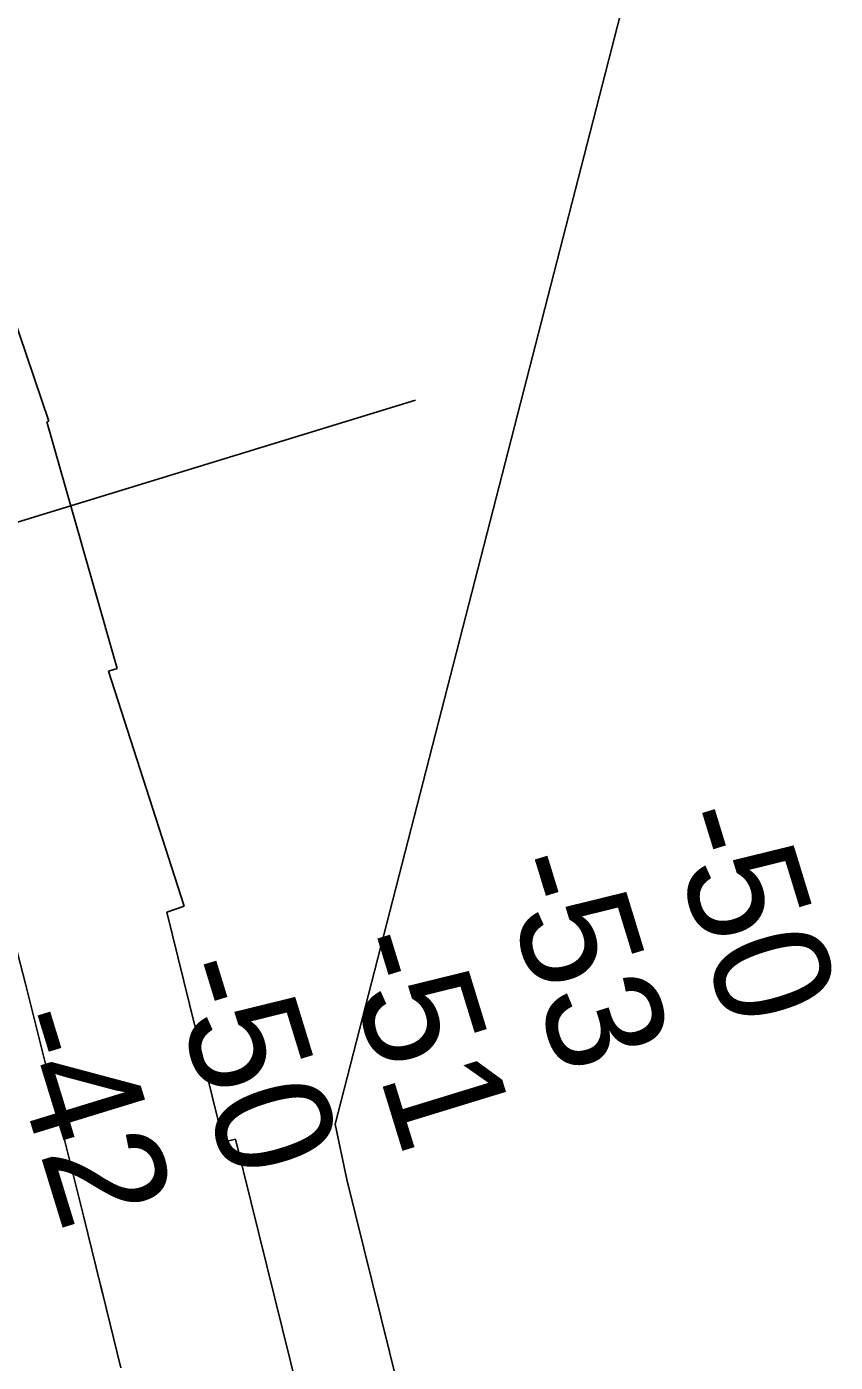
# Model space of a CAD drawing. Extents: x 3715084 to 3753216, y 488173 to 513963.
# Drawn here: x 3732445 to 3732910, y 507320 to 508089 of the extents above; entities that cross this region are included whole.
import ezdxf

# ---------------------------------------------------------------- set-up
doc = ezdxf.new("R2010")
doc.units = 0
for name, color, linetype in [('V-RIVR-RANG', 7, 'Continuous'), ('V-RRAP-RVMT', 7, 'Continuous'), ('V-TOPO-DPTH', 7, 'Continuous'), ('V-TOPO-MAJR', 7, 'Continuous'), ('V-TOPO-MINR', 7, 'Continuous')]:
    doc.layers.add(name, color=color, linetype=linetype)

msp = doc.modelspace()

# ---------------------------------------------------------------- linework, layer by layer
at = {"layer": 'V-RIVR-RANG'}
msp.add_line((3732018.37, 507674.64), (3732668.5, 507873.97), dxfattribs=at)
at = {"layer": 'V-RRAP-RVMT'}
for p, q in [((3732410.85, 507999.27), (3732457.52, 507861.96)), ((3732457.52, 507861.96), (3732456.35, 507861.55)), ((3732456.35, 507861.55), (3732496.81, 507719.41)), ((3732496.81, 507719.41), (3732491.75, 507717.97)), ((3732491.75, 507717.97), (3732535.44, 507582.57)), ((3732535.44, 507582.57), (3732525.32, 507579.19)), ((3732525.32, 507579.19), (3732558.04, 507446.8)), ((3732558.04, 507446.8), (3732564.99, 507448.52)), ((3732564.99, 507448.52), (3732603.12, 507294.32))]:
    msp.add_line(p, q, dxfattribs=at)
at = {"layer": 'V-TOPO-DPTH'}
msp.add_lwpolyline([(3732498.93, 507316.7), (3732488.49, 507359.23), (3732487.25, 507364.3), (3732477.4, 507404.29), (3732467.5, 507444.26), (3732457.52, 507484.22), (3732447.47, 507524.16), (3732443.99, 507537.92), (3732432, 507584.69), (3732419.79, 507631.4), (3732407.25, 507678.02), (3732394.49, 507724.58), (3732267.66, 508181.13), (3732259.99, 508208.8), (3732252.35, 508236.48), (3732244.74, 508264.17), (3732237.15, 508291.86), (3732028.12, 509360.17)], dxfattribs=at)
msp.add_lwpolyline([(3732498.93, 507316.7), (3732488.49, 507359.23), (3732487.25, 507364.3), (3732477.4, 507404.29), (3732467.5, 507444.26), (3732457.52, 507484.22), (3732447.47, 507524.16), (3732443.99, 507537.92), (3732432, 507584.69), (3732419.79, 507631.4), (3732407.25, 507678.02), (3732394.49, 507724.58), (3732267.66, 508181.13), (3732259.99, 508208.8), (3732252.35, 508236.48), (3732244.74, 508264.17), (3732237.15, 508291.86), (3732028.12, 509360.17)], dxfattribs=at)
at = {"layer": 'V-TOPO-MAJR'}
msp.add_lwpolyline([(3732701.76, 508910.2), (3732726.67, 508813.07), (3732750.29, 508715.63), (3732773.06, 508617.96), (3732809.13, 508458.45), (3732812.9, 508440.18), (3732816.21, 508421.84), (3732818.83, 508403.39), (3732820.99, 508384.87), (3732831.15, 508280.83), (3732831.24, 508273.71), (3732830.55, 508266.73), (3732828.71, 508259.97), (3732622.24, 507457.03), (3732629.05, 507425.17), (3732771.04, 506851.45), (3732841.13, 506329.41), (3732845.21, 506299.53), (3732849.38, 506269.66), (3732853.69, 506239.81), (3732858.09, 506209.97), (3732893.85, 505971.19)], dxfattribs=at)
at = {"layer": 'V-TOPO-MINR'}
msp.add_lwpolyline([(3732028.12, 509360.17), (3732237.15, 508291.86), (3732244.74, 508264.17), (3732252.35, 508236.48), (3732259.99, 508208.8), (3732267.66, 508181.13), (3732394.49, 507724.58), (3732407.25, 507678.02), (3732419.79, 507631.4), (3732432, 507584.69), (3732443.99, 507537.92), (3732447.47, 507524.16), (3732457.52, 507484.22), (3732467.5, 507444.26), (3732477.4, 507404.29), (3732487.25, 507364.3), (3732488.49, 507359.23), (3732498.93, 507316.7)], dxfattribs=at)

# ---------------------------------------------------------------- texts
at = {"layer": 'V-RIVR-RANG'}
for s, p in [('-50', (3732811.36, 507633.64)), ('-53', (3732714.99, 507606.82)), ('-51', (3732624.35, 507561.34)), ('-50', (3732524.34, 507546.37)), ('-42', (3732428.74, 507517.03))]:
    msp.add_text(s, height=67, rotation=287.05303, dxfattribs=at).set_placement(p)

doc.saveas('drawing.dxf')
